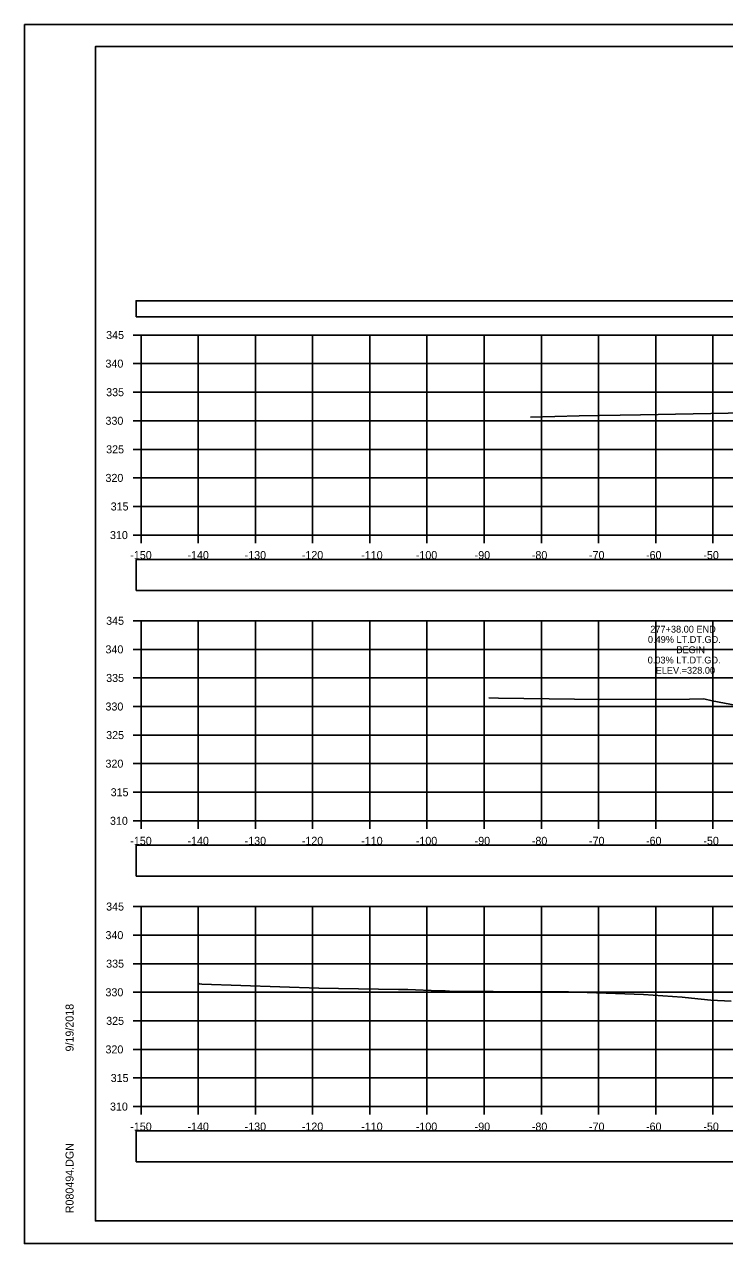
# Model space of a CAD drawing. Extents: x 1376273 to 1384221, y 378927 to 384592.
# Drawn here: x 1380021.2 to 1380143.7, y 383951.9 to 384165.3 of the extents above; entities that cross this region are included whole.
import ezdxf

# ---------------------------------------------------------------- set-up
doc = ezdxf.new("R2010")
doc.units = 0
for name, color, linetype in [('R_Axis', 7, 'Continuous'), ('R_Axis Annot', 7, 'Continuous'), ('R_Border', 7, 'Continuous'), ('R_Exist Surface', 7, 'Continuous'), ('R_Grid', 7, 'Continuous'), ('R_No Plot', 7, 'Continuous'), ('R_Xsect Elev', 7, 'Continuous')]:
    doc.layers.add(name, color=color, linetype=linetype)

msp = doc.modelspace()

# ---------------------------------------------------------------- linework, layer by layer
at = {"layer": 'R_Axis'}
for p, q in [((1380040.26, 384110.9), (1380041.66, 384110.9)), ((1380041.66, 384075.9), (1380041.66, 384110.9)), ((1380040.26, 384105.9), (1380041.66, 384105.9)), ((1380040.26, 384100.9), (1380041.66, 384100.9)), ((1380040.26, 384095.9), (1380041.66, 384095.9)), ((1380040.26, 384090.9), (1380041.66, 384090.9)), ((1380040.26, 384085.9), (1380041.66, 384085.9)), ((1380040.26, 384080.9), (1380041.66, 384080.9)), ((1380040.26, 384075.9), (1380041.66, 384075.9)), ((1380041.66, 384075.9), (1380341.66, 384075.9)), ((1380041.66, 384074.5), (1380041.66, 384075.9)), ((1380051.66, 384074.5), (1380051.66, 384075.9)), ((1380061.66, 384074.5), (1380061.66, 384075.9)), ((1380071.66, 384074.5), (1380071.66, 384075.9)), ((1380081.66, 384074.5), (1380081.66, 384075.9)), ((1380091.66, 384074.5), (1380091.66, 384075.9)), ((1380101.66, 384074.5), (1380101.66, 384075.9)), ((1380111.66, 384074.5), (1380111.66, 384075.9)), ((1380121.66, 384074.5), (1380121.66, 384075.9)), ((1380131.66, 384074.5), (1380131.66, 384075.9)), ((1380141.66, 384074.5), (1380141.66, 384075.9)), ((1380040.26, 384060.9), (1380041.66, 384060.9)), ((1380041.66, 384025.9), (1380041.66, 384060.9)), ((1380040.26, 384055.9), (1380041.66, 384055.9)), ((1380040.26, 384050.9), (1380041.66, 384050.9)), ((1380040.26, 384045.9), (1380041.66, 384045.9)), ((1380040.26, 384040.9), (1380041.66, 384040.9)), ((1380040.26, 384035.9), (1380041.66, 384035.9)), ((1380040.26, 384030.9), (1380041.66, 384030.9)), ((1380040.26, 384025.9), (1380041.66, 384025.9)), ((1380041.66, 384025.9), (1380341.66, 384025.9)), ((1380041.66, 384024.5), (1380041.66, 384025.9)), ((1380051.66, 384024.5), (1380051.66, 384025.9)), ((1380061.66, 384024.5), (1380061.66, 384025.9)), ((1380071.66, 384024.5), (1380071.66, 384025.9)), ((1380081.66, 384024.5), (1380081.66, 384025.9)), ((1380091.66, 384024.5), (1380091.66, 384025.9)), ((1380101.66, 384024.5), (1380101.66, 384025.9)), ((1380111.66, 384024.5), (1380111.66, 384025.9)), ((1380121.66, 384024.5), (1380121.66, 384025.9)), ((1380131.66, 384024.5), (1380131.66, 384025.9)), ((1380141.66, 384024.5), (1380141.66, 384025.9)), ((1380040.26, 384010.9), (1380041.66, 384010.9)), ((1380041.66, 383975.9), (1380041.66, 384010.9)), ((1380040.26, 384005.9), (1380041.66, 384005.9)), ((1380040.26, 384000.9), (1380041.66, 384000.9)), ((1380040.26, 383995.9), (1380041.66, 383995.9)), ((1380040.26, 383990.9), (1380041.66, 383990.9)), ((1380040.26, 383985.9), (1380041.66, 383985.9)), ((1380040.26, 383980.9), (1380041.66, 383980.9)), ((1380040.26, 383975.9), (1380041.66, 383975.9)), ((1380041.66, 383975.9), (1380341.66, 383975.9)), ((1380041.66, 383974.5), (1380041.66, 383975.9)), ((1380051.66, 383974.5), (1380051.66, 383975.9)), ((1380061.66, 383974.5), (1380061.66, 383975.9)), ((1380071.66, 383974.5), (1380071.66, 383975.9)), ((1380081.66, 383974.5), (1380081.66, 383975.9)), ((1380091.66, 383974.5), (1380091.66, 383975.9)), ((1380101.66, 383974.5), (1380101.66, 383975.9)), ((1380111.66, 383974.5), (1380111.66, 383975.9)), ((1380121.66, 383974.5), (1380121.66, 383975.9)), ((1380131.66, 383974.5), (1380131.66, 383975.9)), ((1380141.66, 383974.5), (1380141.66, 383975.9))]:
    msp.add_line(p, q, dxfattribs=at)
at = {"layer": 'R_Axis Annot'}
for points in [[(1380040.77, 384114.08), (1380342.57, 384114.08), (1380342.57, 384116.9), (1380040.77, 384116.9)], [(1380040.81, 384066.22), (1380342.5, 384066.22), (1380342.5, 384071.63), (1380040.81, 384071.63)], [(1380040.81, 384016.24), (1380342.5, 384016.24), (1380342.5, 384021.65), (1380040.81, 384021.65)], [(1380040.81, 383966.23), (1380342.5, 383966.23), (1380342.5, 383971.65), (1380040.81, 383971.65)]]:
    msp.add_lwpolyline(points, close=True, dxfattribs=at)
at = {"layer": 'R_Border'}
for p, q in [((1380033.66, 384161.36), (1380349.84, 384161.36)), ((1380033.66, 383955.9), (1380033.66, 384161.36)), ((1380033.66, 383955.9), (1380033.66, 383955.9)), ((1380349.84, 383955.9), (1380033.66, 383955.9))]:
    msp.add_line(p, q, dxfattribs=at)
at = {"layer": 'R_Exist Surface'}
for points in [[(1380109.78, 384096.52), (1380118.27, 384096.74), (1380128.98, 384096.94), (1380147.4, 384097.28)], [(1380102.5, 384047.42), (1380104.15, 384047.37), (1380121.88, 384047.12), (1380137.56, 384047.19), (1380140.06, 384047.22), (1380141.52, 384046.92), (1380146.79, 384045.89)], [(1380051.74, 383997.47), (1380051.82, 383997.38), (1380052.29, 383997.3), (1380072.72, 383996.6), (1380076.18, 383996.58), (1380086.68, 383996.41), (1380088.33, 383996.41), (1380093.76, 383996.16), (1380094.83, 383996.17), (1380095.59, 383996.08), (1380110.94, 383996), (1380115.6, 383995.98), (1380116.41, 383995.95), (1380129.53, 383995.5), (1380136.31, 383995.05), (1380137.92, 383994.87), (1380141.3, 383994.53), (1380144.87, 383994.32)]]:
    msp.add_lwpolyline(points, dxfattribs=at)
at = {"layer": 'R_Grid'}
for p, q in [((1380041.66, 384110.9), (1380341.66, 384110.9)), ((1380041.66, 384075.9), (1380041.66, 384110.9)), ((1380051.66, 384075.9), (1380051.66, 384110.9)), ((1380061.66, 384075.9), (1380061.66, 384110.9)), ((1380071.66, 384075.9), (1380071.66, 384110.9)), ((1380081.66, 384075.9), (1380081.66, 384110.9)), ((1380091.66, 384075.9), (1380091.66, 384110.9)), ((1380101.66, 384075.9), (1380101.66, 384110.9)), ((1380111.66, 384075.9), (1380111.66, 384110.9)), ((1380121.66, 384075.9), (1380121.66, 384110.9)), ((1380131.66, 384075.9), (1380131.66, 384110.9)), ((1380141.66, 384075.9), (1380141.66, 384110.9)), ((1380041.66, 384105.9), (1380341.66, 384105.9)), ((1380041.66, 384100.9), (1380341.66, 384100.9)), ((1380041.66, 384095.9), (1380341.66, 384095.9)), ((1380041.66, 384090.9), (1380341.66, 384090.9)), ((1380041.66, 384085.9), (1380341.66, 384085.9)), ((1380041.66, 384080.9), (1380341.66, 384080.9)), ((1380041.66, 384075.9), (1380341.66, 384075.9)), ((1380041.66, 384060.9), (1380341.66, 384060.9)), ((1380041.66, 384025.9), (1380041.66, 384060.9)), ((1380051.66, 384025.9), (1380051.66, 384060.9)), ((1380061.66, 384025.9), (1380061.66, 384060.9)), ((1380071.66, 384025.9), (1380071.66, 384060.9)), ((1380081.66, 384025.9), (1380081.66, 384060.9)), ((1380091.66, 384025.9), (1380091.66, 384060.9)), ((1380101.66, 384025.9), (1380101.66, 384060.9)), ((1380111.66, 384025.9), (1380111.66, 384060.9)), ((1380121.66, 384025.9), (1380121.66, 384060.9)), ((1380131.66, 384025.9), (1380131.66, 384060.9)), ((1380141.66, 384025.9), (1380141.66, 384060.9)), ((1380041.66, 384055.9), (1380341.66, 384055.9)), ((1380041.66, 384050.9), (1380341.66, 384050.9)), ((1380041.66, 384045.9), (1380341.66, 384045.9)), ((1380041.66, 384040.9), (1380341.66, 384040.9)), ((1380041.66, 384035.9), (1380341.66, 384035.9)), ((1380041.66, 384030.9), (1380341.66, 384030.9)), ((1380041.66, 384025.9), (1380341.66, 384025.9)), ((1380041.66, 384010.9), (1380341.66, 384010.9)), ((1380041.66, 383975.9), (1380041.66, 384010.9)), ((1380051.66, 383975.9), (1380051.66, 384010.9)), ((1380061.66, 383975.9), (1380061.66, 384010.9)), ((1380071.66, 383975.9), (1380071.66, 384010.9)), ((1380081.66, 383975.9), (1380081.66, 384010.9)), ((1380091.66, 383975.9), (1380091.66, 384010.9)), ((1380101.66, 383975.9), (1380101.66, 384010.9)), ((1380111.66, 383975.9), (1380111.66, 384010.9)), ((1380121.66, 383975.9), (1380121.66, 384010.9)), ((1380131.66, 383975.9), (1380131.66, 384010.9)), ((1380141.66, 383975.9), (1380141.66, 384010.9)), ((1380041.66, 384005.9), (1380341.66, 384005.9)), ((1380041.66, 384000.9), (1380341.66, 384000.9)), ((1380041.66, 383995.9), (1380341.66, 383995.9)), ((1380041.66, 383990.9), (1380341.66, 383990.9)), ((1380041.66, 383985.9), (1380341.66, 383985.9)), ((1380041.66, 383980.9), (1380341.66, 383980.9)), ((1380041.66, 383975.9), (1380341.66, 383975.9))]:
    msp.add_line(p, q, dxfattribs=at)
at = {"layer": 'R_No Plot'}
for p, q in [((1380021.26, 384165.26), (1380354.59, 384165.26)), ((1380021.26, 383951.92), (1380354.59, 383951.92))]:
    msp.add_line(p, q, dxfattribs=at)
for points in [[(1380021.25, 384165.26), (1380354.59, 384165.26), (1380354.59, 383951.92), (1380021.25, 383951.92)], [(1380267.58, 384161.36), (1380267.58, 384151.48), (1380303.31, 384151.48), (1380303.31, 384148.56), (1380326.51, 384148.56), (1380326.51, 384124.23), (1380349.84, 384124.23), (1380349.84, 383955.9), (1380033.66, 383955.9), (1380033.66, 384161.36)]]:
    msp.add_lwpolyline(points, close=True, dxfattribs=at)

# ---------------------------------------------------------------- texts
at = {"layer": 'R_Axis Annot'}
for s, p in [('345', (1380035.55, 384110.2)), ('340', (1380035.43, 384105.2)), ('335', (1380035.55, 384100.2)), ('330', (1380035.43, 384095.2)), ('325', (1380035.55, 384090.2)), ('320', (1380035.43, 384085.2)), ('315', (1380036.34, 384080.2)), ('310', (1380036.22, 384075.2)), ('-150', (1380039.77, 384071.7)), ('-140', (1380049.77, 384071.7)), ('-130', (1380059.77, 384071.7)), ('-120', (1380069.77, 384071.7)), ('-110', (1380080.16, 384071.7)), ('-100', (1380089.71, 384071.7)), ('-90', (1380100, 384071.7)), ('-80', (1380110, 384071.7)), ('-70', (1380120, 384071.7)), ('-60', (1380129.97, 384071.7)), ('-50', (1380140, 384071.7)), ('345', (1380035.55, 384060.2)), ('340', (1380035.43, 384055.2)), ('335', (1380035.55, 384050.2)), ('330', (1380035.43, 384045.2)), ('325', (1380035.55, 384040.2)), ('320', (1380035.43, 384035.2)), ('315', (1380036.34, 384030.2)), ('310', (1380036.22, 384025.2)), ('-150', (1380039.77, 384021.7)), ('-140', (1380049.77, 384021.7)), ('-130', (1380059.77, 384021.7)), ('-120', (1380069.77, 384021.7)), ('-110', (1380080.16, 384021.7)), ('-100', (1380089.71, 384021.7)), ('-90', (1380100, 384021.7)), ('-80', (1380110, 384021.7)), ('-70', (1380120, 384021.7)), ('-60', (1380129.97, 384021.7)), ('-50', (1380140, 384021.7)), ('345', (1380035.55, 384010.2)), ('340', (1380035.43, 384005.2)), ('335', (1380035.55, 384000.2)), ('330', (1380035.43, 383995.2)), ('325', (1380035.55, 383990.2)), ('320', (1380035.43, 383985.2)), ('315', (1380036.34, 383980.2)), ('310', (1380036.22, 383975.2)), ('-150', (1380039.77, 383971.7)), ('-140', (1380049.77, 383971.7)), ('-130', (1380059.77, 383971.7)), ('-120', (1380069.77, 383971.7)), ('-110', (1380080.16, 383971.7)), ('-100', (1380089.71, 383971.7)), ('-90', (1380100, 383971.7)), ('-80', (1380110, 383971.7)), ('-70', (1380120, 383971.7)), ('-60', (1380129.97, 383971.7)), ('-50', (1380140, 383971.7))]:
    msp.add_text(s, height=1.4, dxfattribs=at).set_placement(p)
at = {"layer": 'R_Border'}
for s, p in [('9/19/2018', (1380029.85, 383985.54)), ('R080494.DGN', (1380029.85, 383957.23))]:
    msp.add_text(s, height=1.4, rotation=90, dxfattribs=at).set_placement(p)
at = {"layer": 'R_Xsect Elev'}
for s, p in [('277+38.00 END', (1380130.71, 384058.83)), ('0.49% LT.DT.GD.', (1380130.3, 384057.03)), ('0.03% LT.DT.GD.', (1380130.26, 384053.43)), ('BEGIN', (1380135.28, 384055.23)), ('ELEV.=328.00', (1380131.65, 384051.63))]:
    msp.add_text(s, height=1.2, rotation=360, dxfattribs=at).set_placement(p)

doc.saveas('drawing.dxf')
